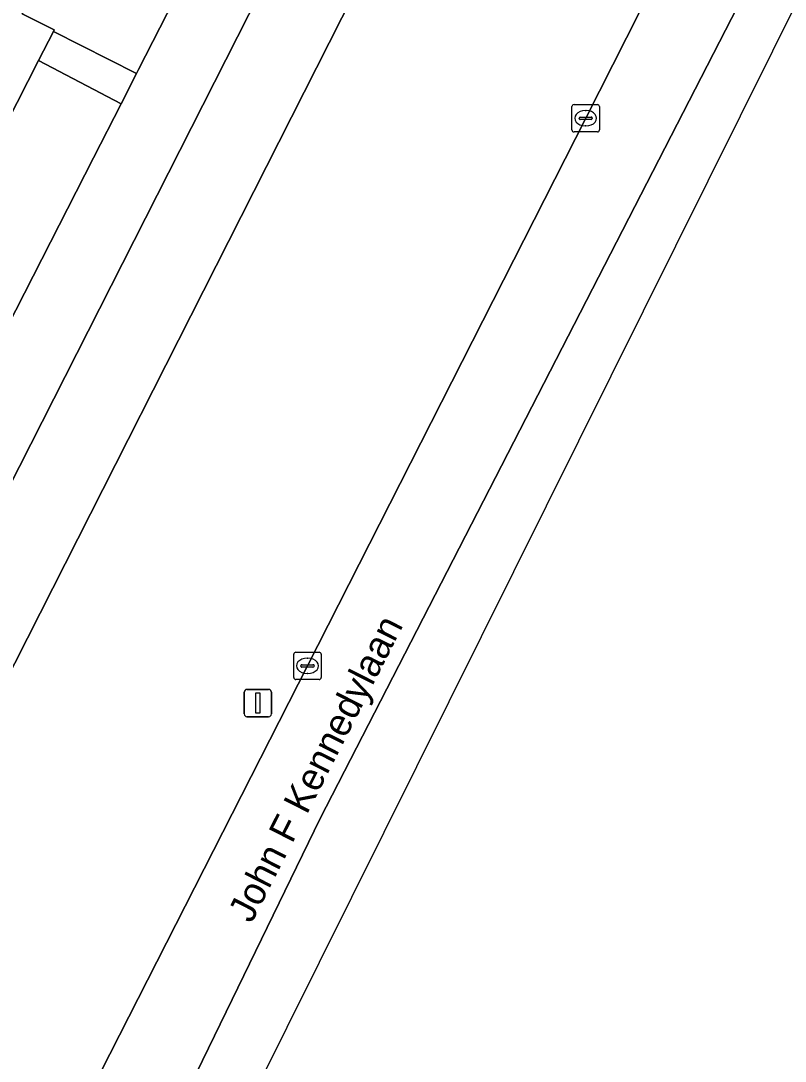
# Model space of a CAD drawing. Extents: x 161241 to 161758, y 384138 to 384885.
# Drawn here: x 161534.1 to 161562.03, y 384375.09 to 384413.11 of the extents above; entities that cross this region are included whole.
import ezdxf

# ---------------------------------------------------------------- set-up
doc = ezdxf.new("R2010")
doc.units = 0
for name, color, linetype in [('IMGEO_Berm_groen', 7, 'Continuous'), ('IMGEO_Fietspad_gesloten', 7, 'Continuous'), ('IMGEO_Kolk', 7, 'Continuous'), ('IMGEO_Lichtmast', 7, 'Continuous'), ('IMGEO_Openbare_ruimte_label', 7, 'Continuous'), ('IMGEO_Rijbaan_lokaal_gesloten', 7, 'Continuous'), ('IMGEO_Rijbaan_lokaal_open', 7, 'Continuous'), ('IMGEO_Voetpad_open', 7, 'Continuous')]:
    doc.layers.add(name, color=color, linetype=linetype)

msp = doc.modelspace()

# ---------------------------------------------------------------- linework, layer by layer
at = {"layer": 'IMGEO_Berm_groen'}
for points in [[(161628.393, 384575.761), (161628.195, 384575.423), (161627.927, 384574.874), (161627.772, 384574.506), (161627.114, 384573.143), (161550.415, 384422.299), (161526.535, 384375.146), (161520.707, 384363.649)], [(161535.296, 384371.307), (161544.577, 384389.539), (161554.738, 384409.551), (161560.182, 384420.321), (161562.641, 384425.122), (161571.006, 384441.598), (161581.158, 384461.641), (161582.611, 384464.512)]]:
    msp.add_lwpolyline(points, dxfattribs=at)
for points in [[(161547.251, 384428.641), (161542.97, 384430.809), (161542.68, 384430.234), (161534.156, 384413.362), (161535.321, 384412.78), (161535.293, 384412.725), (161538.333, 384411.184), (161538.406, 384411.328)], [(161532.338, 384399.452), (161536.758, 384408.103), (161537.768, 384410.079), (161534.75, 384411.657), (161523.399, 384389.338), (161522.153, 384386.887), (161514.942, 384372.709), (161512.946, 384368.783), (161516.109, 384367.226), (161516.97, 384369.014)]]:
    msp.add_lwpolyline(points, close=True, dxfattribs=at)
at = {"layer": 'IMGEO_Fietspad_gesloten'}
for points in [[(161627.927, 384574.874), (161628.195, 384575.423), (161625.518, 384576.727), (161548.308, 384424.931), (161522.72, 384374.49), (161518.014, 384365.014)], [(161520.707, 384363.649), (161526.535, 384375.146), (161550.415, 384422.299), (161627.114, 384573.143), (161627.772, 384574.506), (161627.927, 384574.874)]]:
    msp.add_lwpolyline(points, dxfattribs=at)
at = {"layer": 'IMGEO_Kolk'}
for p, q in [((161554.237, 384409.125), (161554.237, 384409.977)), ((161554.312, 384410.051), (161555.164, 384410.051)), ((161554.725, 384409.831), (161554.75, 384409.831)), ((161555.238, 384409.977), (161555.238, 384409.125)), ((161554.496, 384409.545), (161554.496, 384409.557)), ((161554.934, 384409.508), (161554.536, 384409.508)), ((161554.539, 384409.594), (161554.937, 384409.594)), ((161554.98, 384409.557), (161554.98, 384409.545)), ((161555.164, 384409.051), (161554.312, 384409.051)), ((161554.748, 384409.271), (161554.723, 384409.271)), ((161544.076, 384389.113), (161544.076, 384389.965)), ((161544.151, 384390.039), (161545.003, 384390.039)), ((161545.077, 384389.965), (161545.077, 384389.113)), ((161544.335, 384389.533), (161544.335, 384389.545)), ((161544.378, 384389.582), (161544.776, 384389.582)), ((161544.564, 384389.819), (161544.589, 384389.819)), ((161544.819, 384389.545), (161544.819, 384389.533)), ((161544.773, 384389.496), (161544.375, 384389.496)), ((161544.587, 384389.259), (161544.562, 384389.259)), ((161545.003, 384389.039), (161544.151, 384389.039))]:
    msp.add_line(p, q, dxfattribs=at)
for points in [[(161554.237, 384409.125), (161554.237, 384409.977)], [(161554.312, 384410.051), (161555.164, 384410.051)], [(161555.238, 384409.977), (161555.238, 384409.125)], [(161555.164, 384409.051), (161554.312, 384409.051)], [(161544.076, 384389.113), (161544.076, 384389.965)], [(161544.151, 384390.039), (161545.003, 384390.039)], [(161545.077, 384389.965), (161545.077, 384389.113)], [(161545.003, 384389.039), (161544.151, 384389.039)]]:
    msp.add_lwpolyline(points, dxfattribs=at)
for centre, radius, start, end in [((161554.314, 384409.975), 0.0765, 91.552, 178.448), ((161554.314, 384409.975), 0.0765, 91.552, 178.448), ((161555.162, 384409.975), 0.0765, 1.552, 88.448), ((161555.162, 384409.975), 0.0765, 1.552, 88.448), ((161554.536, 384409.554), 0.0403, 85.8775, 175.7526), ((161554.533, 384409.544), 0.0366, 178.938, 274.7102), ((161554.937, 384409.551), 0.043, 264.8664, 352.4533), ((161554.941, 384409.556), 0.0386, 1.7309, 96.639), ((161554.314, 384409.127), 0.0765, 181.552, 268.448), ((161554.314, 384409.127), 0.0765, 181.552, 268.448), ((161555.162, 384409.127), 0.0765, 271.552, 358.448), ((161555.162, 384409.127), 0.0765, 271.552, 358.448), ((161544.153, 384389.963), 0.0765, 91.552, 178.448), ((161544.153, 384389.963), 0.0765, 91.552, 178.448), ((161545.001, 384389.963), 0.0765, 1.552, 88.448), ((161545.001, 384389.963), 0.0765, 1.552, 88.448), ((161544.375, 384389.542), 0.0403, 85.8775, 175.7526), ((161544.372, 384389.532), 0.0366, 178.938, 274.7102), ((161544.776, 384389.539), 0.043, 264.8664, 352.4533), ((161544.78, 384389.544), 0.0386, 1.7309, 96.639), ((161544.153, 384389.115), 0.0765, 181.552, 268.448), ((161544.153, 384389.115), 0.0765, 181.552, 268.448), ((161545.001, 384389.115), 0.0765, 271.552, 358.448), ((161545.001, 384389.115), 0.0765, 271.552, 358.448)]:
    msp.add_arc(centre, radius, start, end, dxfattribs=at)
for centre, major_axis, ratio, start_param, end_param in [((161554.724, 384409.551), (-0.387, 0.002), 0.722429, 4.712389, 7.853982), ((161554.749, 384409.551), (-0.39, 0.002), 0.717154, 1.570796, 4.712389), ((161544.563, 384389.539), (-0.387, 0.002), 0.722429, 4.712389, 7.853982), ((161544.588, 384389.539), (-0.39, 0.002), 0.717154, 1.570796, 4.712389)]:
    msp.add_ellipse(centre, major_axis=major_axis, ratio=ratio, start_param=start_param, end_param=end_param, dxfattribs=at)
at = {"layer": 'IMGEO_Lichtmast'}
for p, q in [((161542.266, 384387.78), (161542.266, 384388.58)), ((161542.266, 384388.58), (161542.266, 384387.78)), ((161542.366, 384388.68), (161543.156, 384388.68)), ((161543.156, 384388.68), (161542.366, 384388.68)), ((161543.256, 384388.58), (161543.256, 384387.78)), ((161543.256, 384387.78), (161543.256, 384388.58)), ((161543.156, 384387.68), (161542.366, 384387.68)), ((161542.366, 384387.68), (161543.156, 384387.68))]:
    msp.add_line(p, q, dxfattribs=at)
msp.add_lwpolyline([(161542.686, 384388.555), (161542.836, 384388.555), (161542.836, 384387.805), (161542.686, 384387.805), (161542.686, 384388.555)], dxfattribs=at)
for centre, start, end in [((161542.366, 384388.58), 90, 180), ((161542.366, 384388.58), 90, 180), ((161543.156, 384388.58), 0, 90), ((161543.156, 384388.58), 360, 90), ((161542.366, 384387.78), 180, 270), ((161542.366, 384387.78), 180, 270), ((161543.156, 384387.78), 270, 0), ((161543.156, 384387.78), 270, 0)]:
    msp.add_arc(centre, 0.1, start, end, dxfattribs=at)
at = {"layer": 'IMGEO_Rijbaan_lokaal_gesloten'}
for points in [[(161473.081, 384172.281), (161472.615, 384168.455), (161475.768, 384168.523), (161478.494, 384189.488), (161481.713, 384206.981), (161484.933, 384223.293), (161489.655, 384243.039), (161492.66, 384254.201), (161498.991, 384275.235), (161504.035, 384290.582), (161510.904, 384308.827), (161517.236, 384325.784), (161525.285, 384343.063), (161539.238, 384372.041), (161545.035, 384383.956), (161574.873, 384442.021), (161593.763, 384479.586), (161605.302, 384502.824), (161627.681, 384546.777), (161638.668, 384567.921)], [(161491.168, 384234.329), (161493.529, 384246.112), (161503.106, 384279.48), (161508.674, 384298.877), (161524.879, 384338.234), (161555.665, 384400.142), (161573.4, 384435.807), (161638.079, 384562.801)], [(161626.74, 384552.582), (161582.611, 384464.512), (161581.158, 384461.641), (161571.006, 384441.598), (161562.641, 384425.122), (161560.182, 384420.321), (161554.738, 384409.551), (161544.577, 384389.539), (161535.296, 384371.307)], [(161593.763, 384479.586), (161574.873, 384442.021), (161545.035, 384383.956), (161539.238, 384372.041), (161525.285, 384343.063), (161517.236, 384325.784), (161510.904, 384308.827), (161504.035, 384290.582), (161498.991, 384275.235), (161492.66, 384254.201), (161489.655, 384243.039), (161484.933, 384223.293), (161481.713, 384206.981), (161478.494, 384189.488), (161475.768, 384168.523), (161479.21, 384168.598), (161479.745, 384173.119)]]:
    msp.add_lwpolyline(points, dxfattribs=at)
at = {"layer": 'IMGEO_Rijbaan_lokaal_open'}
msp.add_lwpolyline([(161534.75, 384411.657), (161535.293, 384412.725), (161535.321, 384412.78), (161534.156, 384413.362), (161542.68, 384430.234), (161538.237, 384432.477), (161530.396, 384416.943), (161526.445, 384405.335), (161525.642, 384403.66), (161519.378, 384391.372), (161523.399, 384389.338)], close=True, dxfattribs=at)
at = {"layer": 'IMGEO_Voetpad_open'}
for points in [[(161518.014, 384365.014), (161522.72, 384374.49), (161548.308, 384424.931), (161625.518, 384576.727)], [(161561.138, 384455.713), (161559.035, 384451.577), (161549.816, 384433.449), (161548.019, 384430.176), (161543.744, 384432.341), (161542.97, 384430.809), (161547.251, 384428.641), (161538.406, 384411.328), (161538.333, 384411.184), (161537.768, 384410.079), (161536.758, 384408.103), (161532.338, 384399.452), (161516.97, 384369.014), (161516.109, 384367.226), (161512.946, 384368.783), (161512.251, 384367.418), (161515.439, 384365.834), (161508.855, 384352.164), (161508.579, 384351.624), (161502.638, 384337.876)]]:
    msp.add_lwpolyline(points, dxfattribs=at)
msp.add_lwpolyline([(161535.293, 384412.725), (161534.75, 384411.657), (161537.768, 384410.079), (161538.333, 384411.184)], close=True, dxfattribs=at)

# ---------------------------------------------------------------- texts
at = {"layer": 'IMGEO_Openbare_ruimte_label'}
msp.add_text('John F Kennedylaan', height=1, rotation=63.0504, dxfattribs=at).set_placement((161542.529, 384380.099))

doc.saveas('drawing.dxf')
